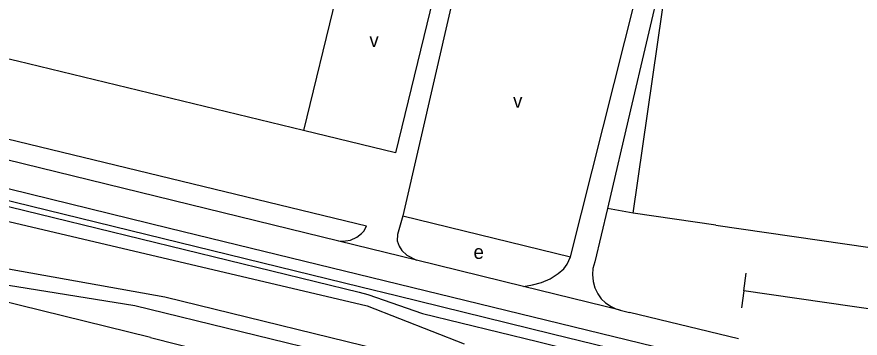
# Model space of a CAD drawing. Extents: x 162804 to 165059, y 381530 to 382901.
# Drawn here: x 163766.6 to 164009, y 382271.1 to 382363.3 of the extents above; entities that cross this region are included whole.
import ezdxf

# ---------------------------------------------------------------- set-up
doc = ezdxf.new("R2010")
doc.units = 0
for name, color, linetype in [('BLT_Basislijn', 7, 'Continuous'), ('BLT_Bebouwing', 7, 'Continuous'), ('BLT_Centroide', 7, 'Continuous'), ('BLT_Vlakafsluiter', 7, 'Continuous')]:
    doc.layers.add(name, color=color, linetype=linetype)

msp = doc.modelspace()

# ---------------------------------------------------------------- linework, layer by layer
at = {"layer": 'BLT_Basislijn'}
for p, q in [((163925.82, 382294.4), (163945.67, 382373.19)), ((163943.03, 382336.59), (163936.37, 382308.25)), ((163748.08, 382314.51), (163865.52, 382285.74)), ((163749.83, 382307.92), (163867.3, 382280.32)), ((163936.37, 382308.25), (163932.77, 382292.98)), ((163943.8, 382306.92), (163936.37, 382308.25)), ((163975.61, 382284.62), (163976.3, 382289.66)), ((163805.07, 382271.2), (163738.67, 382287.56)), ((163865.52, 382285.74), (163875.71, 382283.24)), ((163875.71, 382283.24), (163920.46, 382272.28)), ((163975.61, 382284.62), (163974.89, 382279.75)), ((164040.15, 382275.29), (163975.61, 382284.62)), ((163968.54, 382243.98), (163809.11, 382282.79)), ((163969.62, 382239.13), (163800.49, 382280.36)), ((163867.3, 382280.32), (163895.2, 382269.4)), ((163805.07, 382271.2), (163821.3, 382267.1)), ((163920.46, 382272.28), (163944.8, 382266.31))]:
    msp.add_line(p, q, dxfattribs=at)
for points in [[(164007.71, 382512.36), (163983.82, 382516.12), (163974.16, 382468.79), (163956.45, 382395.18), (163952.04, 382374.9), (163943.03, 382336.59)], [(163868.77, 382387.72), (163872.62, 382386.92), (163871.87, 382383.87), (163888.93, 382379.72), (163875.42, 382324.22), (163849.03, 382330.64)], [(163945.67, 382373.19), (163895.88, 382385.55), (163877.59, 382306.13)], [(163560.74, 382358), (163689.95, 382326.42), (163748.05, 382312.74), (163777.15, 382305.63), (163865.05, 382284.21)], [(163746.11, 382337.83), (163744.87, 382332.83), (163867.1, 382303.32)], [(163809.11, 382282.79), (163754.98, 382292.49), (163728.32, 382296.8), (163574.82, 382334.53)], [(164126.41, 382226.62), (163965.37, 382264.86), (163810.46, 382302.53), (163707.11, 382327.85)], [(163859.14, 382298.92), (163744.49, 382326.9), (163742.63, 382327.36)], [(163877.59, 382306.13), (163876.05, 382300.82), (163875.96, 382299.01), (163876.48, 382297.49), (163877.29, 382296.16), (163878.71, 382294.83), (163881.51, 382293.44)], [(163877.59, 382306.13), (163925.82, 382294.4)], [(163859.14, 382298.92), (163861.09, 382298.96), (163862.56, 382299.2), (163864.37, 382300.01), (163865.7, 382301.05), (163866.41, 382301.86), (163867.1, 382303.32)], [(163912.29, 382285.91), (163881.51, 382293.44)], [(163912.29, 382285.91), (163914.86, 382286.33), (163917.48, 382287.04), (163919.9, 382288.08), (163922.23, 382289.61), (163923.84, 382290.98), (163924.79, 382292.31), (163925.82, 382294.4)], [(163932.77, 382292.98), (163932.22, 382291.03), (163932.09, 382289.34), (163932.32, 382287.29), (163932.73, 382285.48), (163933.6, 382283.81), (163934.62, 382282.34), (163935.8, 382281.16), (163937.5, 382280.1), (163938.81, 382279.48), (163940.06, 382279.08)], [(163800.49, 382280.36), (163741.52, 382289.8), (163738.67, 382287.56)], [(163865.05, 382284.21), (163867.53, 382283.62), (163883.21, 382278.1), (163916.31, 382270.04), (163966.9, 382257.43), (163971.14, 382255.66), (163975.9, 382253.81), (164000, 382247.94), (164054.57, 382234.4)], [(163940.06, 382279.08), (163942.76, 382278.43)]]:
    msp.add_lwpolyline(points, dxfattribs=at)
at = {"layer": 'BLT_Bebouwing'}
for p, q in [((163863.25, 382389.07), (163849.03, 382330.64)), ((163766.75, 382350.51), (163742.83, 382356.28)), ((163849.03, 382330.64), (163766.75, 382350.51)), ((163967.58, 382303.48), (163943.8, 382306.92))]:
    msp.add_line(p, q, dxfattribs=at)
for points in [[(163943.8, 382306.92), (163953.6, 382374.68), (163958.06, 382374.06), (163962.09, 382402.01), (163967.53, 382401.23), (163971.55, 382428.8), (163995.05, 382425.4), (163996.62, 382436.33)], [(163967.58, 382303.48), (164137.8, 382278.84), (164136.03, 382266.65)]]:
    msp.add_lwpolyline(points, dxfattribs=at)
at = {"layer": 'BLT_Vlakafsluiter'}
for p, q in [((163881.51, 382293.44), (163859.14, 382298.92)), ((163940.06, 382279.08), (163912.29, 382285.91)), ((163974.03, 382270.87), (163942.76, 382278.43))]:
    msp.add_line(p, q, dxfattribs=at)

# ---------------------------------------------------------------- texts
at = {"layer": 'BLT_Centroide'}
for s, p in [('v', (163867.96, 382354.6)), ('v', (163909.27, 382337.17)), ('e', (163897.9, 382293.79))]:
    msp.add_text(s, height=4, dxfattribs=at).set_placement(p)

doc.saveas('drawing.dxf')
